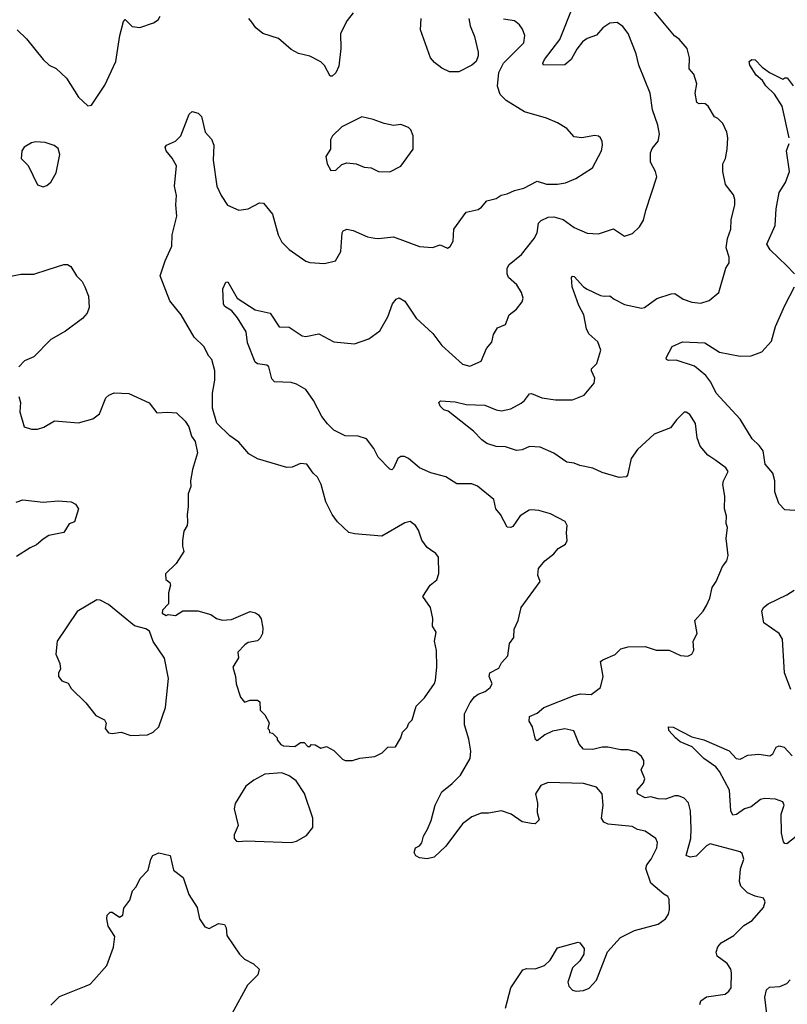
# Model space of a CAD drawing. Extents: x 1839239 to 1929705, y 762242 to 910352.
# Tile 424 of 429: x 1914449 to 1918568, y 889676 to 894959. Entities that reach past the tile are written whole.
import ezdxf

# ---------------------------------------------------------------- set-up
doc = ezdxf.new("R2010")
doc.units = 0

msp = doc.modelspace()

# ---------------------------------------------------------------- linework, layer by layer
at = {"layer": '0CON10XD'}
for points in [[(1916909.5, 891339.5), (1916946.7, 891355), (1916973.8, 891375), (1916984.2, 891395), (1916968.7, 891435), (1916972.3, 891455), (1917020.7, 891479.3), (1917035, 891508.8), (1917068, 891545), (1917077.7, 891612.3), (1917101.2, 891645), (1917101.7, 891688.3), (1917124, 891735), (1917139.2, 891805), (1917242.5, 891945), (1917229.3, 891979.3), (1917233.3, 892015), (1917266.7, 892055), (1917315, 892093.3), (1917338.3, 892121.7), (1917377.5, 892145), (1917386.7, 892165), (1917382.5, 892205), (1917387.5, 892245), (1917375.8, 892265.8), (1917297.3, 892307.3), (1917235, 892326), (1917195, 892330), (1917182, 892328), (1917135, 892297.5), (1917095, 892240), (1917083.6, 892233.6), (1917065, 892236.7), (1917028.8, 892305), (1917004.4, 892335), (1916992.5, 892385), (1916905.7, 892455.7), (1916875, 892468.6), (1916845, 892469.4), (1916795, 892467.8), (1916735, 892506.9), (1916655, 892527.1), (1916593.8, 892555), (1916536.2, 892605), (1916514.1, 892615.9), (1916495, 892615.8), (1916478.8, 892605), (1916455, 892552.5), (1916445, 892543.3), (1916435, 892546.7), (1916372.4, 892612.4), (1916348.6, 892658.6), (1916309.5, 892709.5), (1916265, 892724.2), (1916195, 892725.6), (1916135, 892756.9), (1916099.9, 892789.9), (1916069.6, 892829.6), (1916026.2, 892916.2), (1915984.3, 892974.3), (1915935, 893004.2), (1915905, 893012.9), (1915815.8, 893015.8), (1915802.7, 893032.7), (1915785, 893096.7), (1915775, 893106), (1915725, 893112.5), (1915712.1, 893122.1), (1915670.5, 893225), (1915664.5, 893285), (1915618.5, 893358.5), (1915587.3, 893397.3), (1915550, 893420), (1915542.1, 893432.1), (1915538.1, 893515), (1915555, 893550), (1915565, 893552.5), (1915615.6, 893465), (1915712.7, 893402.7), (1915793.8, 893385), (1915840.9, 893310.9), (1915895, 893310), (1915965, 893262.5), (1915985, 893260), (1916055, 893274), (1916135, 893230), (1916245, 893220), (1916322.5, 893247.5), (1916381.2, 893288.8), (1916424, 893365), (1916450, 893435), (1916469.7, 893460.3), (1916485.8, 893465.8), (1916515, 893448), (1916576.9, 893356.9), (1916666.1, 893276.1), (1916715, 893210), (1916825, 893110), (1916865, 893100), (1916925, 893127.5), (1916953.8, 893195), (1916981.7, 893228.3), (1916990.8, 893269.2), (1917013.3, 893305), (1917055.7, 893324.3), (1917076.2, 893375), (1917115, 893406.2), (1917144.5, 893445.5), (1917150, 893465), (1917141.4, 893495), (1917117, 893537), (1917072.5, 893575), (1917064.3, 893595), (1917064.3, 893625), (1917075.8, 893645), (1917141.3, 893698.7), (1917209.1, 893785), (1917226.2, 893815), (1917233.6, 893866.4), (1917247.9, 893882.1), (1917285, 893900), (1917315, 893901.2), (1917365, 893886.2), (1917425, 893844.5), (1917495, 893812.9), (1917555, 893809.2), (1917635, 893837.5), (1917695, 893796.7), (1917737.3, 893812.7), (1917775, 893846.7), (1917797.3, 893882.7), (1917808.8, 893935), (1917867.5, 894115), (1917860, 894145), (1917834.3, 894195), (1917834.4, 894245), (1917842.9, 894267.1), (1917875, 894306.7), (1917882.5, 894345), (1917873.4, 894393.4), (1917844.4, 894475), (1917832.2, 894565), (1917772.2, 894715), (1917757.3, 894775), (1917714.6, 894884.6), (1917685, 894922.5), (1917655, 894944), (1917615, 894940), (1917578.1, 894915), (1917545, 894876.4), (1917495, 894858.5), (1917469.9, 894840.1), (1917438.8, 894801.2), (1917407.5, 894745), (1917375, 894717.5), (1917260, 894715), (1917255.7, 894725), (1917264.8, 894745.3), (1917347.3, 894852.7), (1917424.4, 895045)], [(1918098, 889675), (1918103.3, 889695), (1918135, 889715.6), (1918235, 889730), (1918255, 889746), (1918266.9, 889765), (1918269.1, 889845), (1918264.5, 889865), (1918245, 889894.3), (1918192, 889935), (1918185.8, 889955), (1918195.7, 889985), (1918213.9, 890006.1), (1918282, 890045), (1918335, 890098), (1918378.8, 890125), (1918441.2, 890195), (1918450, 890225), (1918440, 890245), (1918395, 890256), (1918355, 890274.2), (1918319.5, 890309.5), (1918311.1, 890335), (1918316.9, 890403.1), (1918335.6, 890455), (1918326, 890485), (1918314.4, 890494.4), (1918155, 890536.9), (1918135, 890525.6), (1918078.6, 890471.4), (1918046.3, 890466.3), (1918026, 890475), (1918049.7, 890565), (1918052.7, 890617.3), (1918048.5, 890715), (1918037.2, 890757.2), (1918015, 890782), (1917984.4, 890794.4), (1917964.3, 890794.3), (1917915, 890776.4), (1917875, 890777.9), (1917835, 890788.5), (1917805, 890783.9), (1917764.3, 890805), (1917763.3, 890825), (1917795.7, 890865), (1917804.3, 890885), (1917783.2, 890935), (1917798.1, 890965), (1917797.5, 890985), (1917786, 891005), (1917758.6, 891028.6), (1917715, 891040.9), (1917675, 891042.2), (1917605, 891056.4), (1917574.6, 891055.4), (1917525, 891042.7), (1917475, 891044.4), (1917451.9, 891071.9), (1917423.2, 891143.2), (1917375, 891154.4), (1917308.9, 891141.1), (1917267.5, 891122.5), (1917225, 891090), (1917216.2, 891096.2), (1917200, 891165), (1917183.3, 891195), (1917185, 891220), (1917225, 891237.5), (1917262.3, 891267.7), (1917425, 891333.3), (1917458.9, 891341.1), (1917515, 891338.1), (1917566.2, 891375), (1917580, 891435), (1917566.2, 891515), (1917577.5, 891525), (1917645, 891553.3), (1917675, 891583.3), (1917715, 891593.3), (1917805, 891596), (1917865, 891576.2), (1917935, 891576.2), (1917995, 891547.5), (1918035, 891543.3), (1918056.1, 891553.9), (1918067, 891577), (1918062.5, 891625), (1918083.9, 891666.1), (1918071.2, 891735), (1918116.7, 891785), (1918134, 891815), (1918152, 891855), (1918165, 891912.5), (1918185.8, 891945), (1918221.2, 892025), (1918244.2, 892055.8), (1918250, 892085), (1918240.8, 892175), (1918246.9, 892235), (1918240, 892255), (1918242.5, 892295), (1918230.8, 892335), (1918232.5, 892402.5), (1918222.9, 892465), (1918225.8, 892485), (1918250.8, 892535), (1918238.8, 892555), (1918184.4, 892594.4), (1918142.5, 892622.5), (1918101.1, 892671.1), (1918084, 892715), (1918075, 892792.5), (1918045, 892840), (1918025, 892853.3), (1918015, 892852.5), (1917975.8, 892814.2), (1917941.4, 892768.6), (1917854, 892735), (1917765, 892653.6), (1917730.5, 892605), (1917710.8, 892515), (1917702.9, 892507.1), (1917665, 892503.5), (1917575, 892530), (1917525, 892552.2), (1917455, 892566.9), (1917425, 892579.4), (1917385, 892584.4), (1917315, 892633.1), (1917242.5, 892665), (1917185, 892669.2), (1917145, 892650.8), (1917115, 892648), (1917056.4, 892666.4), (1917005, 892669.5), (1916955, 892685.4), (1916928.1, 892705), (1916885, 892750.8), (1916747.7, 892857.7), (1916725, 892866.2), (1916706, 892885), (1916698.8, 892905), (1916706.2, 892913.8), (1916785, 892907.8), (1916845, 892893.5), (1916945, 892890), (1917005, 892865.6), (1917035, 892861.1), (1917085, 892870.9), (1917139.1, 892900.9), (1917157.5, 892915), (1917185, 892951.2), (1917195, 892953.8), (1917250.6, 892930.6), (1917325, 892920), (1917415, 892920), (1917478.8, 892945), (1917531.1, 893008.9), (1917534.5, 893035), (1917516.5, 893075), (1917517.5, 893085), (1917546.4, 893115), (1917567.1, 893185), (1917550.7, 893230.7), (1917503, 893273), (1917490.3, 893300.3), (1917475.5, 893375), (1917450, 893425), (1917412.8, 893525), (1917410.8, 893575), (1917415, 893583.3), (1917425, 893580.8), (1917475, 893525.7), (1917495, 893512.5), (1917565, 893479.4), (1917585, 893475.6), (1917615, 893477.8), (1917638.8, 893458.8), (1917695, 893430), (1917785, 893410.8), (1917801.2, 893415), (1917867.4, 893462.6), (1917945, 893488.9), (1917965, 893489.2), (1918008.7, 893458.7), (1918056.1, 893443.9), (1918105, 893438), (1918148.3, 893451.7), (1918200, 893495), (1918237.5, 893625), (1918255.9, 893654.1), (1918255.7, 893685), (1918239.2, 893735), (1918247.8, 893785), (1918265.6, 893835), (1918266.5, 893885), (1918285.8, 893965), (1918286, 893995), (1918279.7, 894019.7), (1918235.8, 894075), (1918222.5, 894145), (1918222, 894185), (1918236, 894215), (1918245.9, 894264.1), (1918249.2, 894325), (1918244.4, 894355), (1918221.5, 894401.5), (1918195, 894428.1), (1918177.1, 894437.1), (1918143.3, 894495), (1918127.5, 894507.5), (1918108.5, 894508.5), (1918095, 894506.9), (1918082.9, 894515), (1918074.5, 894565), (1918081.9, 894615), (1918066.4, 894666.4), (1918040.8, 894695), (1918042.9, 894755), (1918031.4, 894805), (1917987.1, 894855), (1917962.1, 894872.1), (1917810.9, 895055)], [(1916238.6, 894995), (1916205.7, 894955), (1916170.6, 894885), (1916171.5, 894805), (1916160.9, 894709.1), (1916145, 894673.8), (1916125, 894656.2), (1916115, 894656.7), (1916085, 894713.8), (1916065, 894732.5), (1916005, 894762.5), (1915945, 894776.9), (1915905, 894798.6), (1915837.3, 894857.3), (1915753.8, 894885), (1915715.6, 894915.6), (1915694, 894945), (1915678.8, 894965)], [(1914435.4, 894905.4), (1914486, 894856), (1914575, 894746.2), (1914607.5, 894715), (1914645, 894696.7), (1914700, 894645), (1914764, 894544), (1914815, 894497.5), (1914835, 894500), (1914905, 894607.5), (1914964, 894735), (1914985.7, 894874.3), (1915005, 894950), (1915015, 894960), (1915051.7, 894921.7), (1915093.6, 894916.4), (1915167, 894943), (1915192, 894958), (1915202.3, 894977.7)], [(1915496, 893075), (1915480, 893135), (1915463, 893153), (1915437.5, 893205), (1915384.4, 893255), (1915315.4, 893375.4), (1915255, 893450), (1915202.5, 893585), (1915228.6, 893665), (1915265.4, 893744.6), (1915267.5, 893805), (1915291.9, 893905), (1915286, 893965), (1915289.4, 894015), (1915279.4, 894065), (1915290, 894175), (1915266.8, 894216.8), (1915234, 894255), (1915230, 894275), (1915237.5, 894285), (1915285, 894308), (1915313.4, 894336.6), (1915358.7, 894451.3), (1915375, 894466), (1915407, 894457), (1915425, 894440), (1915443.5, 894355), (1915477.3, 894317.3), (1915490, 894285), (1915487.1, 894205), (1915507.1, 894065), (1915529.2, 894015), (1915564.4, 893964.4), (1915625, 893936.2), (1915675, 893944), (1915735, 893976), (1915757.5, 893975), (1915805.6, 893915.6), (1915835.8, 893805), (1915856.2, 893765), (1915895, 893726.2), (1915985, 893664), (1916005, 893656.2), (1916085, 893650), (1916144.3, 893665.7), (1916171.4, 893715), (1916179.2, 893815), (1916185, 893825.8), (1916205, 893835.8), (1916238.8, 893828.8), (1916315, 893794.3), (1916355, 893787.1), (1916375, 893784.4), (1916455, 893794.4), (1916595, 893742.5), (1916663.6, 893736.4), (1916705, 893751.2), (1916745, 893733.3), (1916758.3, 893741.7), (1916775, 893770), (1916778.8, 893835), (1916844.2, 893925.8), (1916909.5, 893940.5), (1916927.7, 893952.3), (1916955, 893986.7), (1917005, 894000), (1917032.7, 894017.3), (1917065, 894024.3), (1917105, 894042.5), (1917155, 894055.5), (1917225, 894092.9), (1917275, 894076.7), (1917334.2, 894075.8), (1917377, 894083), (1917432.5, 894107.5), (1917522, 894165), (1917570.5, 894255), (1917576.9, 894285), (1917574.2, 894305), (1917566, 894325), (1917555, 894334), (1917535, 894337.1), (1917465, 894325.8), (1917425, 894330.8), (1917385.7, 894375), (1917335, 894405.6), (1917275, 894430), (1917158, 894465), (1917060, 894525), (1917027.1, 894557.1), (1917012.7, 894602.7), (1917020.8, 894675), (1917044.3, 894725.7), (1917154.6, 894835.4), (1917160, 894875), (1917147.9, 894907.9), (1917131.4, 894931.4), (1917105, 894952), (1917045, 894961.9)], [(1916858.8, 894965), (1916866.1, 894926.1), (1916889.7, 894869.7), (1916908.6, 894785), (1916909.2, 894765), (1916898, 894735), (1916875.5, 894714.5), (1916805, 894679.4), (1916755, 894680), (1916715, 894699.5), (1916675, 894729.4), (1916653.3, 894755), (1916599.3, 894905), (1916602.7, 894965)], [(1918577.8, 894325), (1918540, 894495), (1918499.3, 894559.3), (1918452.5, 894605), (1918435, 894632.5), (1918401.2, 894661.2), (1918367.1, 894715), (1918363.8, 894735), (1918377.5, 894745), (1918395, 894743.1), (1918433.8, 894703.8), (1918473.3, 894675), (1918545, 894640), (1918555, 894647.5), (1918567, 894647), (1918600, 894605)], [(1916435, 894143.3), (1916495, 894173.8), (1916561.2, 894265), (1916560, 894335), (1916548.3, 894368.3), (1916535, 894380), (1916495, 894397.5), (1916455, 894391.2), (1916405, 894401.2), (1916345, 894424), (1916285, 894437.5), (1916177.5, 894385), (1916127.5, 894335), (1916117.5, 894315), (1916116.4, 894263.6), (1916092.5, 894225), (1916098.8, 894185), (1916119.3, 894149.3), (1916145, 894151.2), (1916177.7, 894182.3), (1916205, 894191.2), (1916255, 894186), (1916297.7, 894167.7), (1916335, 894164.2), (1916375, 894144), (1916435, 894143.3)], [(1914575, 894062.5), (1914595, 894070), (1914615, 894087.5), (1914645, 894137.5), (1914664.2, 894235), (1914655, 894267.5), (1914634.2, 894284.2), (1914585, 894300), (1914535, 894303.8), (1914512.3, 894297.7), (1914472.5, 894275), (1914460, 894255), (1914457.5, 894215), (1914495, 894177.5), (1914543.6, 894073.6), (1914575, 894062.5)], [(1918605.9, 893595), (1918565, 893638.2), (1918476.9, 893725), (1918458.1, 893755), (1918503.5, 893855), (1918508.5, 893945), (1918525, 894032.5), (1918558.8, 894085), (1918579.2, 894145), (1918564.2, 894255), (1918577.8, 894295)], [(1914285, 893559.4), (1914455, 893594.3), (1914525, 893593.1), (1914600.9, 893619.1), (1914685, 893645.8), (1914705.7, 893645.7), (1914723.3, 893635), (1914753.8, 893585), (1914784.1, 893554.1), (1914798.8, 893525), (1914818, 893475), (1914821.2, 893415), (1914811.2, 893385), (1914786.7, 893355), (1914695, 893288.6), (1914615, 893242.5), (1914525, 893150.8), (1914475, 893128), (1914445, 893096.2)], [(1918635, 892323.8), (1918555, 892328.8), (1918522.7, 892362.7), (1918502, 892425), (1918502, 892485), (1918490.8, 892525), (1918449.2, 892575), (1918437.8, 892645), (1918416.7, 892675), (1918380.2, 892710.2), (1918315, 892815.6), (1918186.7, 892955), (1918156.9, 893015), (1918130.2, 893050.2), (1918070.2, 893100.2), (1917971.7, 893131.7), (1917930.7, 893130.7), (1917920, 893135), (1917917.5, 893145), (1917950, 893205), (1918005, 893230.6), (1918125, 893224.3), (1918205, 893176), (1918315, 893154.2), (1918375, 893156), (1918432.3, 893177.7), (1918483.8, 893235), (1918505, 893312.5), (1918554.2, 893425), (1918607.2, 893525)], [(1914443.6, 892936.4), (1914453.3, 892905), (1914450, 892855), (1914472.5, 892775), (1914512.3, 892762.3), (1914545, 892762), (1914577.7, 892772.3), (1914635, 892807.5), (1914765, 892796.2), (1914841.7, 892818.3), (1914877.5, 892845), (1914910.7, 892929.3), (1914926.4, 892943.6), (1914956.4, 892956.4), (1915035, 892953.3), (1915143, 892903), (1915185, 892850), (1915243, 892853), (1915289.5, 892849.5), (1915336.7, 892805), (1915356.7, 892775), (1915370, 892725), (1915390, 892695), (1915403.3, 892635), (1915376, 892545), (1915366.2, 892485), (1915367.5, 892455), (1915352.5, 892415), (1915353.3, 892345), (1915346.7, 892305), (1915350, 892265), (1915347.5, 892245), (1915330, 892215), (1915323.3, 892165), (1915322.5, 892135), (1915330, 892105), (1915288.3, 892041.7), (1915231.2, 891985), (1915232.5, 891955), (1915255, 891940), (1915257.5, 891925), (1915247, 891883), (1915247.5, 891825), (1915215, 891790), (1915212.5, 891775), (1915235, 891762.5), (1915245, 891767.5), (1915285, 891762.5), (1915325, 891787.5), (1915405, 891786.7), (1915475, 891766.7), (1915505, 891746.7), (1915535, 891736.7), (1915585, 891740), (1915685, 891783.3), (1915715, 891776.7), (1915730, 891765), (1915743.9, 891743.9), (1915753.3, 891695), (1915751.2, 891665), (1915739.5, 891640.5), (1915725, 891626.7), (1915675, 891617.5), (1915657.5, 891605), (1915620, 891565), (1915622.5, 891535), (1915592.5, 891485), (1915607.5, 891435), (1915610, 891395), (1915633.8, 891323.8), (1915655, 891297.5), (1915685, 891307.5), (1915725, 891307.5), (1915738.3, 891298.3), (1915740, 891255), (1915765, 891230), (1915787, 891187), (1915780, 891155), (1915788.3, 891148.3), (1915790, 891135), (1915805, 891130), (1915830, 891105), (1915830, 891095), (1915850.7, 891070.7), (1915865, 891062.5), (1915925, 891060), (1915955, 891080), (1915975, 891080), (1915995, 891060), (1916005, 891060), (1916015, 891070), (1916035, 891067.5), (1916065, 891050), (1916095, 891060), (1916135, 891037.5), (1916180.7, 890990.7), (1916195, 890983.3), (1916235, 890983.3), (1916274.1, 890995.9), (1916355, 891006.2), (1916393.8, 891026.2), (1916425, 891056.2), (1916465, 891058), (1916494, 891105), (1916503, 891137), (1916528.3, 891161.7), (1916537.5, 891185), (1916555, 891202.5), (1916576.2, 891275), (1916620.3, 891319.7), (1916675, 891397.5), (1916680.8, 891415), (1916688.1, 891485), (1916685.6, 891575), (1916674.2, 891625), (1916683, 891673), (1916664.1, 891704.1), (1916665.9, 891745.9), (1916653.8, 891805), (1916612.5, 891865), (1916651.9, 891925), (1916686.7, 891953.3), (1916697.3, 891987.3), (1916696.2, 892075), (1916682.5, 892095), (1916654.1, 892114.1), (1916635, 892126.7), (1916606.4, 892166.4), (1916589.5, 892219.5), (1916573.3, 892245), (1916545, 892266.2), (1916515, 892260), (1916392.1, 892187.9), (1916245, 892200), (1916215, 892207.5), (1916154, 892265), (1916126, 892305), (1916092.4, 892372.4), (1916066, 892465), (1916046.2, 892505), (1916023.3, 892525), (1915990, 892575), (1915955, 892577.5), (1915911.7, 892558.3), (1915883, 892557), (1915725, 892602.9), (1915678.9, 892628.9), (1915625, 892692), (1915577, 892727), (1915506.7, 892795), (1915484, 892875), (1915482.9, 892955), (1915495.6, 893025), (1915496, 893075)], [(1914429.1, 892370.9), (1914465, 892382.5), (1914575, 892370.8), (1914655, 892377.1), (1914725, 892372.9), (1914748.7, 892358.7), (1914763.8, 892335), (1914742.5, 892265), (1914715, 892253.3), (1914685, 892208), (1914605, 892190.8), (1914575, 892172), (1914538.7, 892141.3), (1914505, 892126), (1914432.1, 892077.9)], [(1918587.9, 891365), (1918553.8, 891455), (1918542.9, 891635), (1918524, 891665), (1918442.1, 891722.1), (1918430.8, 891785), (1918440.8, 891805), (1918464.6, 891825.4), (1918565, 891872.5), (1918605, 891898)], [(1915045, 891117.5), (1915135, 891122.5), (1915165, 891136.2), (1915196, 891164), (1915231.3, 891268.7), (1915247.7, 891425), (1915226, 891534), (1915165, 891622.5), (1915145, 891677.5), (1915125, 891690), (1915065, 891707.5), (1914925, 891821.2), (1914880, 891845), (1914863, 891847), (1914757, 891783), (1914650, 891625), (1914643.3, 891555), (1914663.3, 891505), (1914667.5, 891475), (1914657.5, 891455), (1914657.5, 891435), (1914675, 891412.5), (1914709.3, 891399.3), (1914725, 891370), (1914803, 891293), (1914857.5, 891225), (1914903, 891203), (1914912.5, 891185), (1914907.5, 891155), (1914925, 891133.3), (1914945, 891128.8), (1914993, 891137), (1915045, 891117.5)], [(1917055.7, 889655), (1917084.4, 889765), (1917148.3, 889861.7), (1917168.8, 889868.8), (1917215, 889865.8), (1917265, 889884), (1917295, 889913.3), (1917335, 889978.8), (1917445, 890008.8), (1917455, 890006.2), (1917478.8, 889975), (1917476, 889945), (1917455, 889910), (1917415, 889872.5), (1917390, 889795), (1917395, 889772.5), (1917415, 889752.5), (1917435, 889746.7), (1917475, 889750.8), (1917505, 889762), (1917544.4, 889805.6), (1917603, 889957), (1917673.3, 890035), (1917747.7, 890072.3), (1917874.5, 890105.5), (1917913.8, 890135), (1917930.5, 890159.5), (1917936.2, 890185), (1917935, 890240), (1917927.5, 890255), (1917905, 890266.7), (1917836.6, 890326.6), (1917809.4, 890405), (1917814.3, 890425), (1917837.5, 890455), (1917867.5, 890515), (1917871.1, 890545), (1917862.9, 890565), (1917805.2, 890605.2), (1917765, 890614.6), (1917735, 890629.4), (1917607.6, 890642.4), (1917582.7, 890652.7), (1917570.4, 890675), (1917580, 890745), (1917574, 890805), (1917545, 890842), (1917475, 890860), (1917285, 890866.7), (1917245, 890849.2), (1917216.7, 890805), (1917227.5, 890755), (1917225.5, 890705), (1917236, 890665), (1917215.9, 890644.1), (1917195.7, 890645.7), (1917145, 890656), (1917085.6, 890695.6), (1917035, 890714.2), (1916965, 890701.2), (1916925, 890701.2), (1916875, 890682.5), (1916825.4, 890644.6), (1916735, 890524), (1916673.3, 890465), (1916635, 890456.2), (1916595, 890461.2), (1916575, 890473.3), (1916565, 890490), (1916572.5, 890515), (1916594.1, 890525.9), (1916606.8, 890543.2), (1916615, 890577.5), (1916638, 890615), (1916657.1, 890662.9), (1916678.1, 890745), (1916715, 890816.2), (1916770, 890860), (1916815, 890906), (1916866.9, 890995), (1916870.6, 891035), (1916859.1, 891099.1), (1916836.4, 891175), (1916835.5, 891234.5), (1916865.5, 891295), (1916889.5, 891325), (1916909.5, 891339.5)], [(1918615, 890575.7), (1918565, 890537.8), (1918555, 890538.6), (1918547.3, 890547.3), (1918537.1, 890595), (1918534.4, 890695.6), (1918550.5, 890745), (1918545, 890762.9), (1918505, 890776.7), (1918445, 890781.1), (1918425, 890774.3), (1918375, 890736.4), (1918338, 890725), (1918295, 890693.6), (1918275, 890690.8), (1918265.5, 890715), (1918257.1, 890825), (1918204.6, 890925), (1918185, 890950), (1918120, 890995), (1918057.9, 891057.9), (1917992.5, 891085), (1917967.5, 891105), (1917932.5, 891145), (1917930, 891165), (1917955, 891163.3), (1918055, 891110.8), (1918120, 891095), (1918255.4, 891035.4), (1918294.2, 890995), (1918315, 890992.1), (1918356.9, 891013.1), (1918415, 891017.9), (1918475, 891009.3), (1918490.1, 891019.9), (1918508.2, 891055), (1918525, 891062), (1918551.2, 891055), (1918595, 891009.4)], [(1915905, 890544), (1915935, 890551.2), (1915988.3, 890581.7), (1916022.5, 890625), (1916021.2, 890675), (1915977.3, 890807.3), (1915932.5, 890875), (1915895, 890902.5), (1915855, 890917.5), (1915765, 890910), (1915705, 890878.8), (1915663, 890847), (1915605.8, 890754.2), (1915600, 890725), (1915622, 890635), (1915600, 890585), (1915600, 890565), (1915611.7, 890551.7), (1915625, 890548.8), (1915665, 890554), (1915905, 890544)], [(1914615, 889672), (1914662.4, 889717.6), (1914805.6, 889774.4), (1914826.7, 889785), (1914846.2, 889805), (1914916.7, 889885), (1914953, 889983), (1914959.3, 890039.3), (1914924.3, 890095), (1914916, 890135), (1914918.8, 890155), (1914935, 890170), (1914945, 890170), (1914985, 890143.3), (1915001.9, 890155), (1915007.5, 890192.5), (1915040, 890235), (1915053.8, 890285), (1915074.2, 890305.8), (1915095, 890351.2), (1915138, 890395), (1915152, 890455), (1915163.3, 890475), (1915195, 890488), (1915256, 890475), (1915273.8, 890395), (1915325.9, 890355.9), (1915356, 890265), (1915401.2, 890195), (1915414.1, 890134.1), (1915441.7, 890091.7), (1915465, 890082.5), (1915515, 890110), (1915547.5, 890105), (1915556.1, 890086.1), (1915560, 890045), (1915628.6, 889945), (1915655, 889917.5), (1915704.1, 889894.1), (1915733.3, 889865), (1915726.7, 889835), (1915671.2, 889778.8), (1915588, 889625)], [(1918457.9, 889625), (1918447.5, 889715), (1918456.5, 889753.5), (1918472.2, 889767.8), (1918527.9, 889772.1), (1918565, 889788), (1918583.2, 889806.8)]]:
    msp.add_lwpolyline(points, dxfattribs=at)

doc.saveas('drawing.dxf')
